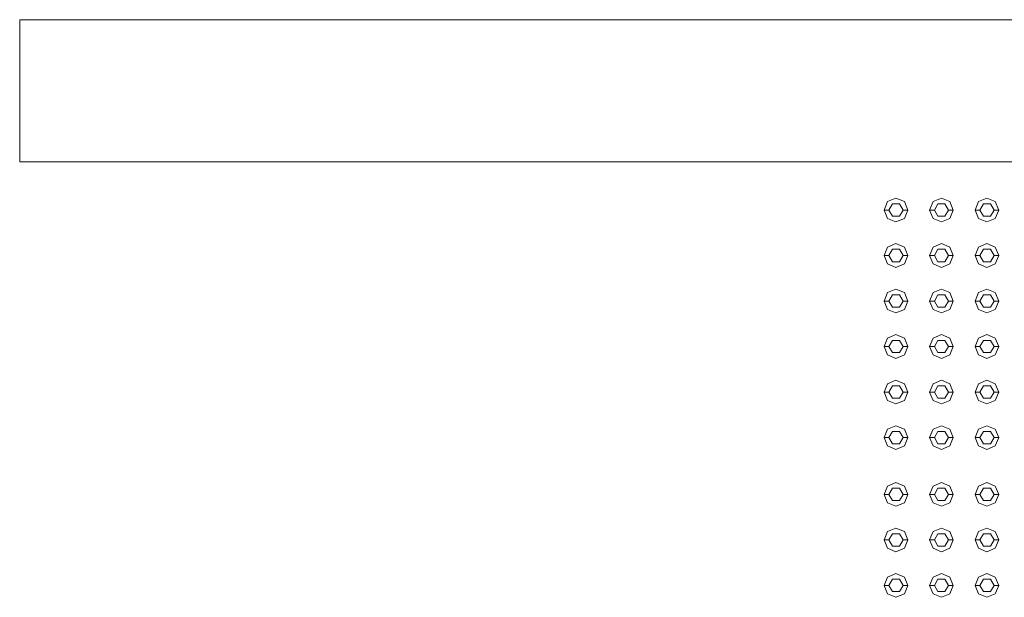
# Model space of a CAD drawing. Header units: millimetres. Extents: x -261 to 187, y -214 to 106.
# Tile 1030 of 1056: x -188.493 to -187.452, y 3.274 to 3.884. Entities that reach past the tile are written whole.
import ezdxf

# ---------------------------------------------------------------- set-up
doc = ezdxf.new("R2010")
doc.units = ezdxf.units.MM
doc.header["$LTSCALE"] = 0.005
doc.header["$MEASUREMENT"] = 0
doc.layers.add('IFC-Elemento construtivo genérico-Contorno', color=9, linetype='Continuous', lineweight=5)
doc.layers.add('IFC-Viga-Contorno', color=9, linetype='Continuous', lineweight=5)

msp = doc.modelspace()

# ---------------------------------------------------------------- linework, layer by layer
at = {"layer": 'IFC-Elemento construtivo genérico-Contorno', "lineweight": 5}
for p, q in [((-187.5787, 3.6832), (-187.5751, 3.6921)), ((-187.5751, 3.6921), (-187.5662, 3.6958)), ((-187.5737, 3.6832), (-187.57, 3.6897)), ((-187.57, 3.6897), (-187.5624, 3.6897)), ((-187.5662, 3.6958), (-187.5573, 3.6921)), ((-187.5624, 3.6897), (-187.5587, 3.6832)), ((-187.5573, 3.6921), (-187.5537, 3.6832)), ((-187.5306, 3.6832), (-187.527, 3.6921)), ((-187.527, 3.6921), (-187.5181, 3.6958)), ((-187.5256, 3.6832), (-187.5219, 3.6897)), ((-187.5219, 3.6897), (-187.5144, 3.6897)), ((-187.5181, 3.6958), (-187.5093, 3.6921)), ((-187.5144, 3.6897), (-187.5106, 3.6832)), ((-187.5093, 3.6921), (-187.5056, 3.6832)), ((-187.4825, 3.6832), (-187.4789, 3.6921)), ((-187.4789, 3.6921), (-187.47, 3.6958)), ((-187.4775, 3.6832), (-187.4738, 3.6897)), ((-187.4738, 3.6897), (-187.4663, 3.6897)), ((-187.47, 3.6958), (-187.4612, 3.6921)), ((-187.4663, 3.6897), (-187.4625, 3.6832)), ((-187.4612, 3.6921), (-187.4575, 3.6832)), ((-187.5787, 3.6832), (-187.5737, 3.6832)), ((-187.5787, 3.6832), (-187.5751, 3.6744)), ((-187.5737, 3.6832), (-187.57, 3.6767)), ((-187.57, 3.6767), (-187.5624, 3.6767)), ((-187.5624, 3.6767), (-187.5587, 3.6832)), ((-187.5587, 3.6832), (-187.5537, 3.6832)), ((-187.5573, 3.6744), (-187.5537, 3.6832)), ((-187.5306, 3.6832), (-187.5256, 3.6832)), ((-187.5306, 3.6832), (-187.527, 3.6744)), ((-187.5256, 3.6832), (-187.5219, 3.6767)), ((-187.5219, 3.6767), (-187.5144, 3.6767)), ((-187.5144, 3.6767), (-187.5106, 3.6832)), ((-187.5106, 3.6832), (-187.5056, 3.6832)), ((-187.5093, 3.6744), (-187.5056, 3.6832)), ((-187.4825, 3.6832), (-187.4775, 3.6832)), ((-187.4825, 3.6832), (-187.4789, 3.6744)), ((-187.4775, 3.6832), (-187.4738, 3.6767)), ((-187.4738, 3.6767), (-187.4663, 3.6767)), ((-187.4663, 3.6767), (-187.4625, 3.6832)), ((-187.4625, 3.6832), (-187.4575, 3.6832)), ((-187.4612, 3.6744), (-187.4575, 3.6832)), ((-187.5751, 3.6744), (-187.5662, 3.6707)), ((-187.5662, 3.6707), (-187.5573, 3.6744)), ((-187.527, 3.6744), (-187.5181, 3.6707)), ((-187.5181, 3.6707), (-187.5093, 3.6744)), ((-187.4789, 3.6744), (-187.47, 3.6707)), ((-187.47, 3.6707), (-187.4612, 3.6744)), ((-187.5751, 3.644), (-187.5662, 3.6477)), ((-187.5662, 3.6477), (-187.5573, 3.644)), ((-187.527, 3.644), (-187.5181, 3.6477)), ((-187.5181, 3.6477), (-187.5093, 3.644)), ((-187.4789, 3.644), (-187.47, 3.6477)), ((-187.47, 3.6477), (-187.4612, 3.644)), ((-187.5787, 3.6351), (-187.5751, 3.644)), ((-187.5787, 3.6351), (-187.5737, 3.6351)), ((-187.5787, 3.6351), (-187.5751, 3.6263)), ((-187.5737, 3.6351), (-187.57, 3.6417)), ((-187.5737, 3.6351), (-187.57, 3.6286)), ((-187.57, 3.6417), (-187.5624, 3.6417)), ((-187.5624, 3.6417), (-187.5587, 3.6351)), ((-187.5624, 3.6286), (-187.5587, 3.6351)), ((-187.5587, 3.6351), (-187.5537, 3.6351)), ((-187.5573, 3.644), (-187.5537, 3.6351)), ((-187.5573, 3.6263), (-187.5537, 3.6351)), ((-187.5306, 3.6351), (-187.527, 3.644)), ((-187.5306, 3.6351), (-187.5256, 3.6351)), ((-187.5306, 3.6351), (-187.527, 3.6263)), ((-187.5256, 3.6351), (-187.5219, 3.6417)), ((-187.5256, 3.6351), (-187.5219, 3.6286)), ((-187.5219, 3.6417), (-187.5144, 3.6417)), ((-187.5144, 3.6417), (-187.5106, 3.6351)), ((-187.5144, 3.6286), (-187.5106, 3.6351)), ((-187.5106, 3.6351), (-187.5056, 3.6351)), ((-187.5093, 3.644), (-187.5056, 3.6351)), ((-187.5093, 3.6263), (-187.5056, 3.6351)), ((-187.4825, 3.6351), (-187.4789, 3.644)), ((-187.4825, 3.6351), (-187.4775, 3.6351)), ((-187.4825, 3.6351), (-187.4789, 3.6263)), ((-187.4775, 3.6351), (-187.4738, 3.6417)), ((-187.4775, 3.6351), (-187.4738, 3.6286)), ((-187.4738, 3.6417), (-187.4663, 3.6417)), ((-187.4663, 3.6417), (-187.4625, 3.6351)), ((-187.4663, 3.6286), (-187.4625, 3.6351)), ((-187.4625, 3.6351), (-187.4575, 3.6351)), ((-187.4612, 3.644), (-187.4575, 3.6351)), ((-187.4612, 3.6263), (-187.4575, 3.6351)), ((-187.5751, 3.6263), (-187.5662, 3.6226)), ((-187.57, 3.6286), (-187.5624, 3.6286)), ((-187.5662, 3.6226), (-187.5573, 3.6263)), ((-187.527, 3.6263), (-187.5181, 3.6226)), ((-187.5219, 3.6286), (-187.5144, 3.6286)), ((-187.5181, 3.6226), (-187.5093, 3.6263)), ((-187.4789, 3.6263), (-187.47, 3.6226)), ((-187.4738, 3.6286), (-187.4663, 3.6286)), ((-187.47, 3.6226), (-187.4612, 3.6263)), ((-187.5787, 3.587), (-187.5751, 3.5959)), ((-187.5751, 3.5959), (-187.5662, 3.5996)), ((-187.5737, 3.587), (-187.57, 3.5936)), ((-187.57, 3.5936), (-187.5624, 3.5936)), ((-187.5662, 3.5996), (-187.5573, 3.5959)), ((-187.5624, 3.5936), (-187.5587, 3.587)), ((-187.5573, 3.5959), (-187.5537, 3.587)), ((-187.5306, 3.587), (-187.527, 3.5959)), ((-187.527, 3.5959), (-187.5181, 3.5996)), ((-187.5256, 3.587), (-187.5219, 3.5936)), ((-187.5219, 3.5936), (-187.5144, 3.5936)), ((-187.5181, 3.5996), (-187.5093, 3.5959)), ((-187.5144, 3.5936), (-187.5106, 3.587)), ((-187.5093, 3.5959), (-187.5056, 3.587)), ((-187.4825, 3.587), (-187.4789, 3.5959)), ((-187.4789, 3.5959), (-187.47, 3.5996)), ((-187.4775, 3.587), (-187.4738, 3.5936)), ((-187.4738, 3.5936), (-187.4663, 3.5936)), ((-187.47, 3.5996), (-187.4612, 3.5959)), ((-187.4663, 3.5936), (-187.4625, 3.587)), ((-187.4612, 3.5959), (-187.4575, 3.587)), ((-187.5787, 3.587), (-187.5737, 3.587)), ((-187.5787, 3.587), (-187.5751, 3.5782)), ((-187.5737, 3.587), (-187.57, 3.5805)), ((-187.5624, 3.5805), (-187.5587, 3.587)), ((-187.5587, 3.587), (-187.5537, 3.587)), ((-187.5573, 3.5782), (-187.5537, 3.587)), ((-187.5306, 3.587), (-187.5256, 3.587)), ((-187.5306, 3.587), (-187.527, 3.5782)), ((-187.5256, 3.587), (-187.5219, 3.5805)), ((-187.5144, 3.5805), (-187.5106, 3.587)), ((-187.5106, 3.587), (-187.5056, 3.587)), ((-187.5093, 3.5782), (-187.5056, 3.587)), ((-187.4825, 3.587), (-187.4775, 3.587)), ((-187.4825, 3.587), (-187.4789, 3.5782)), ((-187.4775, 3.587), (-187.4738, 3.5805)), ((-187.4663, 3.5805), (-187.4625, 3.587)), ((-187.4625, 3.587), (-187.4575, 3.587)), ((-187.4612, 3.5782), (-187.4575, 3.587)), ((-187.5751, 3.5782), (-187.5662, 3.5745)), ((-187.57, 3.5805), (-187.5624, 3.5805)), ((-187.5662, 3.5745), (-187.5573, 3.5782)), ((-187.527, 3.5782), (-187.5181, 3.5745)), ((-187.5219, 3.5805), (-187.5144, 3.5805)), ((-187.5181, 3.5745), (-187.5093, 3.5782)), ((-187.4789, 3.5782), (-187.47, 3.5745)), ((-187.4738, 3.5805), (-187.4663, 3.5805)), ((-187.47, 3.5745), (-187.4612, 3.5782)), ((-187.5751, 3.5478), (-187.5662, 3.5515)), ((-187.5662, 3.5515), (-187.5573, 3.5478)), ((-187.527, 3.5478), (-187.5181, 3.5515)), ((-187.5181, 3.5515), (-187.5093, 3.5478)), ((-187.4789, 3.5478), (-187.47, 3.5515)), ((-187.47, 3.5515), (-187.4612, 3.5478)), ((-187.5787, 3.539), (-187.5751, 3.5478)), ((-187.5737, 3.539), (-187.57, 3.5455)), ((-187.57, 3.5455), (-187.5624, 3.5455)), ((-187.5624, 3.5455), (-187.5587, 3.539)), ((-187.5573, 3.5478), (-187.5537, 3.539)), ((-187.5306, 3.539), (-187.527, 3.5478)), ((-187.5256, 3.539), (-187.5219, 3.5455)), ((-187.5219, 3.5455), (-187.5144, 3.5455)), ((-187.5144, 3.5455), (-187.5106, 3.539)), ((-187.5093, 3.5478), (-187.5056, 3.539)), ((-187.4825, 3.539), (-187.4789, 3.5478)), ((-187.4775, 3.539), (-187.4738, 3.5455)), ((-187.4738, 3.5455), (-187.4663, 3.5455)), ((-187.4663, 3.5455), (-187.4625, 3.539)), ((-187.4612, 3.5478), (-187.4575, 3.539)), ((-187.5787, 3.539), (-187.5737, 3.539)), ((-187.5787, 3.539), (-187.5751, 3.5301)), ((-187.5751, 3.5301), (-187.5662, 3.5264)), ((-187.5737, 3.539), (-187.57, 3.5325)), ((-187.57, 3.5325), (-187.5624, 3.5325)), ((-187.5662, 3.5264), (-187.5573, 3.5301)), ((-187.5624, 3.5325), (-187.5587, 3.539)), ((-187.5587, 3.539), (-187.5537, 3.539)), ((-187.5573, 3.5301), (-187.5537, 3.539)), ((-187.5306, 3.539), (-187.5256, 3.539)), ((-187.5306, 3.539), (-187.527, 3.5301)), ((-187.527, 3.5301), (-187.5181, 3.5264)), ((-187.5256, 3.539), (-187.5219, 3.5325)), ((-187.5219, 3.5325), (-187.5144, 3.5325)), ((-187.5181, 3.5264), (-187.5093, 3.5301)), ((-187.5144, 3.5325), (-187.5106, 3.539)), ((-187.5106, 3.539), (-187.5056, 3.539)), ((-187.5093, 3.5301), (-187.5056, 3.539)), ((-187.4825, 3.539), (-187.4775, 3.539)), ((-187.4825, 3.539), (-187.4789, 3.5301)), ((-187.4789, 3.5301), (-187.47, 3.5264)), ((-187.4775, 3.539), (-187.4738, 3.5325)), ((-187.4738, 3.5325), (-187.4663, 3.5325)), ((-187.47, 3.5264), (-187.4612, 3.5301)), ((-187.4663, 3.5325), (-187.4625, 3.539)), ((-187.4625, 3.539), (-187.4575, 3.539)), ((-187.4612, 3.5301), (-187.4575, 3.539)), ((-187.5787, 3.4909), (-187.5751, 3.4997)), ((-187.5751, 3.4997), (-187.5662, 3.5034)), ((-187.5662, 3.5034), (-187.5573, 3.4997)), ((-187.5573, 3.4997), (-187.5537, 3.4909)), ((-187.5306, 3.4909), (-187.527, 3.4997)), ((-187.527, 3.4997), (-187.5181, 3.5034)), ((-187.5181, 3.5034), (-187.5093, 3.4997)), ((-187.5093, 3.4997), (-187.5056, 3.4909)), ((-187.4825, 3.4909), (-187.4789, 3.4997)), ((-187.4789, 3.4997), (-187.47, 3.5034)), ((-187.47, 3.5034), (-187.4612, 3.4997)), ((-187.4612, 3.4997), (-187.4575, 3.4909)), ((-187.5787, 3.4909), (-187.5737, 3.4909)), ((-187.5787, 3.4909), (-187.5751, 3.482)), ((-187.5737, 3.4909), (-187.57, 3.4974)), ((-187.5737, 3.4909), (-187.57, 3.4844)), ((-187.57, 3.4974), (-187.5624, 3.4974)), ((-187.5624, 3.4974), (-187.5587, 3.4909)), ((-187.5624, 3.4844), (-187.5587, 3.4909)), ((-187.5587, 3.4909), (-187.5537, 3.4909)), ((-187.5573, 3.482), (-187.5537, 3.4909)), ((-187.5306, 3.4909), (-187.5256, 3.4909)), ((-187.5306, 3.4909), (-187.527, 3.482)), ((-187.5256, 3.4909), (-187.5219, 3.4974)), ((-187.5256, 3.4909), (-187.5219, 3.4844)), ((-187.5219, 3.4974), (-187.5144, 3.4974)), ((-187.5144, 3.4974), (-187.5106, 3.4909)), ((-187.5144, 3.4844), (-187.5106, 3.4909)), ((-187.5106, 3.4909), (-187.5056, 3.4909)), ((-187.5093, 3.482), (-187.5056, 3.4909)), ((-187.4825, 3.4909), (-187.4775, 3.4909)), ((-187.4825, 3.4909), (-187.4789, 3.482)), ((-187.4775, 3.4909), (-187.4738, 3.4974)), ((-187.4775, 3.4909), (-187.4738, 3.4844)), ((-187.4738, 3.4974), (-187.4663, 3.4974)), ((-187.4663, 3.4974), (-187.4625, 3.4909)), ((-187.4663, 3.4844), (-187.4625, 3.4909)), ((-187.4625, 3.4909), (-187.4575, 3.4909)), ((-187.4612, 3.482), (-187.4575, 3.4909)), ((-187.5751, 3.482), (-187.5662, 3.4783)), ((-187.57, 3.4844), (-187.5624, 3.4844)), ((-187.5662, 3.4783), (-187.5573, 3.482)), ((-187.527, 3.482), (-187.5181, 3.4783)), ((-187.5219, 3.4844), (-187.5144, 3.4844)), ((-187.5181, 3.4783), (-187.5093, 3.482)), ((-187.4789, 3.482), (-187.47, 3.4783)), ((-187.4738, 3.4844), (-187.4663, 3.4844)), ((-187.47, 3.4783), (-187.4612, 3.482)), ((-187.5787, 3.4428), (-187.5751, 3.4516)), ((-187.5751, 3.4516), (-187.5662, 3.4553)), ((-187.5737, 3.4428), (-187.57, 3.4493)), ((-187.57, 3.4493), (-187.5624, 3.4493)), ((-187.5662, 3.4553), (-187.5573, 3.4516)), ((-187.5624, 3.4493), (-187.5587, 3.4428)), ((-187.5573, 3.4516), (-187.5537, 3.4428)), ((-187.5306, 3.4428), (-187.527, 3.4516)), ((-187.527, 3.4516), (-187.5181, 3.4553)), ((-187.5256, 3.4428), (-187.5219, 3.4493)), ((-187.5219, 3.4493), (-187.5144, 3.4493)), ((-187.5181, 3.4553), (-187.5093, 3.4516)), ((-187.5144, 3.4493), (-187.5106, 3.4428)), ((-187.5093, 3.4516), (-187.5056, 3.4428)), ((-187.4825, 3.4428), (-187.4789, 3.4516)), ((-187.4789, 3.4516), (-187.47, 3.4553)), ((-187.4775, 3.4428), (-187.4738, 3.4493)), ((-187.4738, 3.4493), (-187.4663, 3.4493)), ((-187.47, 3.4553), (-187.4612, 3.4516)), ((-187.4663, 3.4493), (-187.4625, 3.4428)), ((-187.4612, 3.4516), (-187.4575, 3.4428)), ((-187.5787, 3.4428), (-187.5737, 3.4428)), ((-187.5787, 3.4428), (-187.5751, 3.4339)), ((-187.5737, 3.4428), (-187.57, 3.4363)), ((-187.57, 3.4363), (-187.5624, 3.4363)), ((-187.5624, 3.4363), (-187.5587, 3.4428)), ((-187.5587, 3.4428), (-187.5537, 3.4428)), ((-187.5573, 3.4339), (-187.5537, 3.4428)), ((-187.5306, 3.4428), (-187.5256, 3.4428)), ((-187.5306, 3.4428), (-187.527, 3.4339)), ((-187.5256, 3.4428), (-187.5219, 3.4363)), ((-187.5219, 3.4363), (-187.5144, 3.4363)), ((-187.5144, 3.4363), (-187.5106, 3.4428)), ((-187.5106, 3.4428), (-187.5056, 3.4428)), ((-187.5093, 3.4339), (-187.5056, 3.4428)), ((-187.4825, 3.4428), (-187.4775, 3.4428)), ((-187.4825, 3.4428), (-187.4789, 3.4339)), ((-187.4775, 3.4428), (-187.4738, 3.4363)), ((-187.4738, 3.4363), (-187.4663, 3.4363)), ((-187.4663, 3.4363), (-187.4625, 3.4428)), ((-187.4625, 3.4428), (-187.4575, 3.4428)), ((-187.4612, 3.4339), (-187.4575, 3.4428)), ((-187.5751, 3.4339), (-187.5662, 3.4303)), ((-187.5662, 3.4303), (-187.5573, 3.4339)), ((-187.527, 3.4339), (-187.5181, 3.4303)), ((-187.5181, 3.4303), (-187.5093, 3.4339)), ((-187.4789, 3.4339), (-187.47, 3.4303)), ((-187.47, 3.4303), (-187.4612, 3.4339)), ((-187.5751, 3.3915), (-187.5662, 3.3952)), ((-187.5662, 3.3952), (-187.5573, 3.3915)), ((-187.527, 3.3915), (-187.5181, 3.3952)), ((-187.5181, 3.3952), (-187.5093, 3.3915)), ((-187.4789, 3.3915), (-187.47, 3.3952)), ((-187.47, 3.3952), (-187.4612, 3.3915)), ((-187.5787, 3.3827), (-187.5751, 3.3915)), ((-187.5737, 3.3827), (-187.57, 3.3892)), ((-187.57, 3.3892), (-187.5624, 3.3892)), ((-187.5624, 3.3892), (-187.5587, 3.3827)), ((-187.5573, 3.3915), (-187.5537, 3.3827)), ((-187.5306, 3.3827), (-187.527, 3.3915)), ((-187.5256, 3.3827), (-187.5219, 3.3892)), ((-187.5219, 3.3892), (-187.5144, 3.3892)), ((-187.5144, 3.3892), (-187.5106, 3.3827)), ((-187.5093, 3.3915), (-187.5056, 3.3827)), ((-187.4825, 3.3827), (-187.4789, 3.3915)), ((-187.4775, 3.3827), (-187.4738, 3.3892)), ((-187.4738, 3.3892), (-187.4663, 3.3892)), ((-187.4663, 3.3892), (-187.4625, 3.3827)), ((-187.4612, 3.3915), (-187.4575, 3.3827)), ((-187.5787, 3.3827), (-187.5737, 3.3827)), ((-187.5787, 3.3827), (-187.5751, 3.3738)), ((-187.5751, 3.3738), (-187.5662, 3.3701)), ((-187.5737, 3.3827), (-187.57, 3.3762)), ((-187.57, 3.3762), (-187.5624, 3.3762)), ((-187.5662, 3.3701), (-187.5573, 3.3738)), ((-187.5624, 3.3762), (-187.5587, 3.3827)), ((-187.5587, 3.3827), (-187.5537, 3.3827)), ((-187.5573, 3.3738), (-187.5537, 3.3827)), ((-187.5306, 3.3827), (-187.5256, 3.3827)), ((-187.5306, 3.3827), (-187.527, 3.3738)), ((-187.527, 3.3738), (-187.5181, 3.3701)), ((-187.5256, 3.3827), (-187.5219, 3.3762)), ((-187.5219, 3.3762), (-187.5144, 3.3762)), ((-187.5181, 3.3701), (-187.5093, 3.3738)), ((-187.5144, 3.3762), (-187.5106, 3.3827)), ((-187.5106, 3.3827), (-187.5056, 3.3827)), ((-187.5093, 3.3738), (-187.5056, 3.3827)), ((-187.4825, 3.3827), (-187.4775, 3.3827)), ((-187.4825, 3.3827), (-187.4789, 3.3738)), ((-187.4789, 3.3738), (-187.47, 3.3701)), ((-187.4775, 3.3827), (-187.4738, 3.3762)), ((-187.4738, 3.3762), (-187.4663, 3.3762)), ((-187.47, 3.3701), (-187.4612, 3.3738)), ((-187.4663, 3.3762), (-187.4625, 3.3827)), ((-187.4625, 3.3827), (-187.4575, 3.3827)), ((-187.4612, 3.3738), (-187.4575, 3.3827)), ((-187.5787, 3.3346), (-187.5751, 3.3434)), ((-187.5751, 3.3434), (-187.5662, 3.3471)), ((-187.5662, 3.3471), (-187.5573, 3.3434)), ((-187.5573, 3.3434), (-187.5537, 3.3346)), ((-187.5306, 3.3346), (-187.527, 3.3434)), ((-187.527, 3.3434), (-187.5181, 3.3471)), ((-187.5181, 3.3471), (-187.5093, 3.3434)), ((-187.5093, 3.3434), (-187.5056, 3.3346)), ((-187.4825, 3.3346), (-187.4789, 3.3434)), ((-187.4789, 3.3434), (-187.47, 3.3471)), ((-187.47, 3.3471), (-187.4612, 3.3434)), ((-187.4612, 3.3434), (-187.4575, 3.3346)), ((-187.5787, 3.3346), (-187.5737, 3.3346)), ((-187.5787, 3.3346), (-187.5751, 3.3257)), ((-187.5737, 3.3346), (-187.57, 3.3411)), ((-187.5737, 3.3346), (-187.57, 3.3281)), ((-187.57, 3.3411), (-187.5624, 3.3411)), ((-187.5624, 3.3411), (-187.5587, 3.3346)), ((-187.5624, 3.3281), (-187.5587, 3.3346)), ((-187.5587, 3.3346), (-187.5537, 3.3346)), ((-187.5573, 3.3257), (-187.5537, 3.3346)), ((-187.5306, 3.3346), (-187.5256, 3.3346)), ((-187.5306, 3.3346), (-187.527, 3.3257)), ((-187.5256, 3.3346), (-187.5219, 3.3411)), ((-187.5256, 3.3346), (-187.5219, 3.3281)), ((-187.5219, 3.3411), (-187.5144, 3.3411)), ((-187.5144, 3.3411), (-187.5106, 3.3346)), ((-187.5144, 3.3281), (-187.5106, 3.3346)), ((-187.5106, 3.3346), (-187.5056, 3.3346)), ((-187.5093, 3.3257), (-187.5056, 3.3346)), ((-187.4825, 3.3346), (-187.4775, 3.3346)), ((-187.4825, 3.3346), (-187.4789, 3.3257)), ((-187.4775, 3.3346), (-187.4738, 3.3411)), ((-187.4775, 3.3346), (-187.4738, 3.3281)), ((-187.4738, 3.3411), (-187.4663, 3.3411)), ((-187.4663, 3.3411), (-187.4625, 3.3346)), ((-187.4663, 3.3281), (-187.4625, 3.3346)), ((-187.4625, 3.3346), (-187.4575, 3.3346)), ((-187.4612, 3.3257), (-187.4575, 3.3346)), ((-187.5751, 3.3257), (-187.5662, 3.322)), ((-187.57, 3.3281), (-187.5624, 3.3281)), ((-187.5662, 3.322), (-187.5573, 3.3257)), ((-187.527, 3.3257), (-187.5181, 3.322)), ((-187.5219, 3.3281), (-187.5144, 3.3281)), ((-187.5181, 3.322), (-187.5093, 3.3257)), ((-187.4789, 3.3257), (-187.47, 3.322)), ((-187.4738, 3.3281), (-187.4663, 3.3281)), ((-187.47, 3.322), (-187.4612, 3.3257)), ((-187.5787, 3.2865), (-187.5751, 3.2953)), ((-187.5751, 3.2953), (-187.5662, 3.299)), ((-187.5737, 3.2865), (-187.57, 3.293)), ((-187.57, 3.293), (-187.5624, 3.293)), ((-187.5662, 3.299), (-187.5573, 3.2953)), ((-187.5624, 3.293), (-187.5587, 3.2865)), ((-187.5573, 3.2953), (-187.5537, 3.2865)), ((-187.5306, 3.2865), (-187.527, 3.2953)), ((-187.527, 3.2953), (-187.5181, 3.299)), ((-187.5256, 3.2865), (-187.5219, 3.293)), ((-187.5219, 3.293), (-187.5144, 3.293)), ((-187.5181, 3.299), (-187.5093, 3.2953)), ((-187.5144, 3.293), (-187.5106, 3.2865)), ((-187.5093, 3.2953), (-187.5056, 3.2865)), ((-187.4825, 3.2865), (-187.4789, 3.2953)), ((-187.4789, 3.2953), (-187.47, 3.299)), ((-187.4775, 3.2865), (-187.4738, 3.293)), ((-187.4738, 3.293), (-187.4663, 3.293)), ((-187.47, 3.299), (-187.4612, 3.2953)), ((-187.4663, 3.293), (-187.4625, 3.2865)), ((-187.4612, 3.2953), (-187.4575, 3.2865)), ((-187.5787, 3.2865), (-187.5737, 3.2865)), ((-187.5787, 3.2865), (-187.5751, 3.2776)), ((-187.5737, 3.2865), (-187.57, 3.28)), ((-187.57, 3.28), (-187.5624, 3.28)), ((-187.5624, 3.28), (-187.5587, 3.2865)), ((-187.5587, 3.2865), (-187.5537, 3.2865)), ((-187.5573, 3.2776), (-187.5537, 3.2865)), ((-187.5306, 3.2865), (-187.5256, 3.2865)), ((-187.5306, 3.2865), (-187.527, 3.2776)), ((-187.5256, 3.2865), (-187.5219, 3.28)), ((-187.5219, 3.28), (-187.5144, 3.28)), ((-187.5144, 3.28), (-187.5106, 3.2865)), ((-187.5106, 3.2865), (-187.5056, 3.2865)), ((-187.5093, 3.2776), (-187.5056, 3.2865)), ((-187.4825, 3.2865), (-187.4775, 3.2865)), ((-187.4825, 3.2865), (-187.4789, 3.2776)), ((-187.4775, 3.2865), (-187.4738, 3.28)), ((-187.4738, 3.28), (-187.4663, 3.28)), ((-187.4663, 3.28), (-187.4625, 3.2865)), ((-187.4625, 3.2865), (-187.4575, 3.2865)), ((-187.4612, 3.2776), (-187.4575, 3.2865)), ((-187.5751, 3.2776), (-187.5662, 3.274)), ((-187.5662, 3.274), (-187.5573, 3.2776)), ((-187.527, 3.2776), (-187.5181, 3.274)), ((-187.5181, 3.274), (-187.5093, 3.2776)), ((-187.4789, 3.2776), (-187.47, 3.274)), ((-187.47, 3.274), (-187.4612, 3.2776))]:
    msp.add_line(p, q, dxfattribs=at)
at = {"layer": 'IFC-Viga-Contorno', "lineweight": 5}
for p, q in [((-188.4928, 3.7341), (-188.4928, 3.8843)), ((-188.4928, 3.8843), (-187.2659, 3.8843)), ((-188.4928, 3.7341), (-187.2957, 3.7341))]:
    msp.add_line(p, q, dxfattribs=at)

doc.saveas('drawing.dxf')
